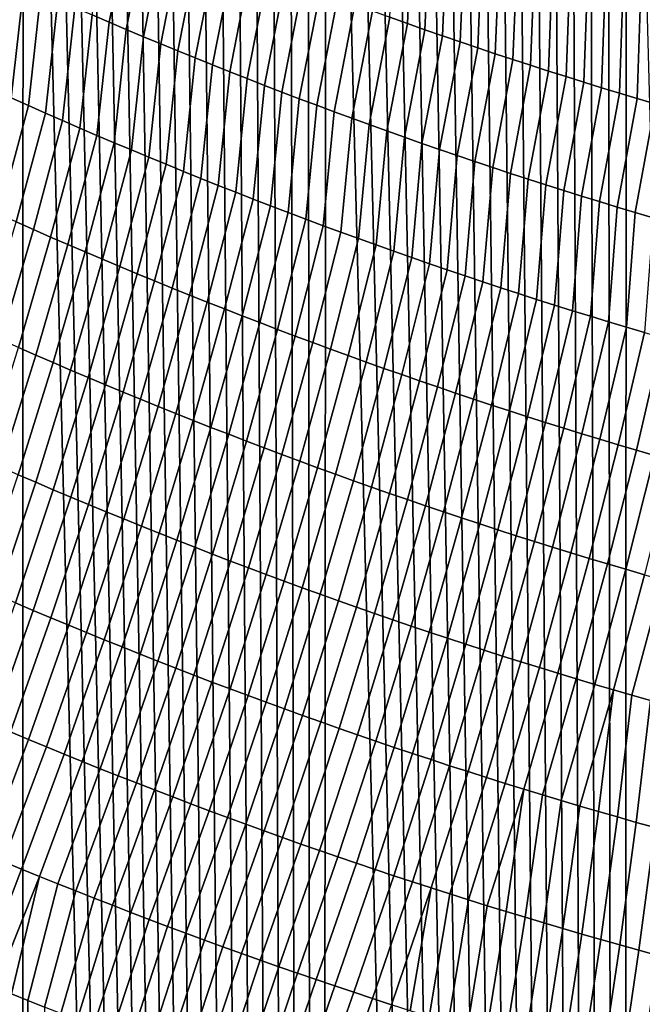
# Model space of a CAD drawing. Header units: metres. Extents: x -240 to 45, y -77 to 27.
# Tile 723 of 1056: x 10.8 to 12.7, y -31.07 to -28.07. Entities that reach past the tile are written whole.
import ezdxf

# ---------------------------------------------------------------- set-up
doc = ezdxf.new("R2010")
doc.units = ezdxf.units.M
doc.layers.add('solid_102011X2', color=7, linetype='CONTINUOUS')

msp = doc.modelspace()

# ---------------------------------------------------------------- linework, layer by layer
at = {"layer": 'solid_102011X2'}
for points in [[(10.800631, -60.200001, 119.664429), (10.811554, -26.593117, 119.669685), (10.762398, -26.564207, 119.645966)], [(10.800631, -60.200001, 119.664429), (11.711883, -60.200001, 120.0756), (10.860717, -26.621897, 119.693237), (10.811554, -26.593117, 119.669685)], [(11.711883, -60.200001, 120.0756), (10.909885, -26.650547, 119.716637), (10.860717, -26.621897, 119.693237)], [(11.711883, -60.200001, 120.0756), (10.959059, -26.679066, 119.739868), (10.909885, -26.650547, 119.716637)], [(11.711883, -60.200001, 120.0756), (11.008235, -26.707453, 119.762939), (10.959059, -26.679066, 119.739868)], [(11.711883, -60.200001, 120.0756), (11.057412, -26.73571, 119.785851), (11.008235, -26.707453, 119.762939)], [(11.711883, -60.200001, 120.0756), (11.10659, -26.763834, 119.808601), (11.057412, -26.73571, 119.785851)], [(11.711883, -60.200001, 120.0756), (11.155767, -26.791824, 119.831192), (11.10659, -26.763834, 119.808601)], [(11.711883, -60.200001, 120.0756), (11.204943, -26.819683, 119.853615), (11.155767, -26.791824, 119.831192)], [(11.711883, -60.200001, 120.0756), (11.254114, -26.847408, 119.875885), (11.204943, -26.819683, 119.853615)], [(11.711883, -60.200001, 120.0756), (11.303283, -26.875002, 119.897987), (11.254114, -26.847408, 119.875885)], [(11.711883, -60.200001, 120.0756), (11.357371, -26.905203, 119.922119), (11.303283, -26.875002, 119.897987)], [(11.711883, -60.200001, 120.0756), (11.411461, -26.935247, 119.94606), (11.357371, -26.905203, 119.922119)], [(11.711883, -60.200001, 120.0756), (11.46555, -26.965136, 119.969818), (11.411461, -26.935247, 119.94606)], [(11.711883, -60.200001, 120.0756), (11.519638, -26.994864, 119.993378), (11.46555, -26.965136, 119.969818)], [(11.711883, -60.200001, 120.0756), (11.573722, -27.024435, 120.016747), (11.519638, -26.994864, 119.993378)], [(11.711883, -60.200001, 120.0756), (11.627802, -27.053846, 120.039932), (11.573722, -27.024435, 120.016747)], [(11.711883, -60.200001, 120.0756), (11.681876, -27.083101, 120.06292), (11.627802, -27.053846, 120.039932)], [(11.711883, -60.200001, 120.0756), (11.735943, -27.112196, 120.085724), (11.681876, -27.083101, 120.06292)], [(11.711883, -60.200001, 120.0756), (12.642496, -60.200001, 120.440834), (11.790001, -27.14113, 120.108337), (11.735943, -27.112196, 120.085724)], [(12.642496, -60.200001, 120.440834), (11.844049, -27.169907, 120.130753), (11.790001, -27.14113, 120.108337)], [(12.642496, -60.200001, 120.440834), (11.898084, -27.198523, 120.152985), (11.844049, -27.169907, 120.130753)], [(12.642496, -60.200001, 120.440834), (11.952106, -27.226978, 120.175034), (11.898084, -27.198523, 120.152985)], [(12.642496, -60.200001, 120.440834), (12.006114, -27.255272, 120.196884), (11.952106, -27.226978, 120.175034)], [(12.642496, -60.200001, 120.440834), (12.060105, -27.283407, 120.218552), (12.006114, -27.255272, 120.196884)], [(12.642496, -60.200001, 120.440834), (12.114079, -27.31138, 120.240028), (12.060105, -27.283407, 120.218552)], [(12.642496, -60.200001, 120.440834), (12.168035, -27.339191, 120.261314), (12.114079, -27.31138, 120.240028)], [(12.642496, -60.200001, 120.440834), (12.221969, -27.366842, 120.282417), (12.168035, -27.339191, 120.261314)], [(12.642496, -60.200001, 120.440834), (12.275883, -27.394331, 120.303329), (12.221969, -27.366842, 120.282417)], [(12.642496, -60.200001, 120.440834), (12.32978, -27.421659, 120.324059), (12.275883, -27.394331, 120.303329)], [(12.642496, -60.200001, 120.440834), (12.383657, -27.448826, 120.344604), (12.32978, -27.421659, 120.324059)], [(12.642496, -60.200001, 120.440834), (12.437515, -27.475832, 120.36496), (12.383657, -27.448826, 120.344604)], [(12.642496, -60.200001, 120.440834), (12.491354, -27.502678, 120.385139), (12.437515, -27.475832, 120.36496)], [(12.642496, -60.200001, 120.440834), (12.545171, -27.529362, 120.405128), (12.491354, -27.502678, 120.385139)], [(12.642496, -60.200001, 120.440834), (12.598966, -27.555887, 120.424934), (12.545171, -27.529362, 120.405128)], [(12.642496, -60.200001, 120.440834), (12.652738, -27.582253, 120.444565), (12.598966, -27.555887, 120.424934)], [(12.642496, -60.200001, 120.440834), (13.590158, -60.200001, 120.759232), (12.706487, -27.608458, 120.464005), (12.652738, -27.582253, 120.444565)], [(11.138063, -27.749708, 82.561386), (11.07387, -28.073853, 82.758621), (11.02159, -28.051493, 82.781609), (11.085824, -27.727591, 82.583817)], [(11.999656, -27.742676, 82.032707), (11.984762, -28.07778, 82.220398), (11.931263, -28.058733, 82.240707), (11.946389, -27.723778, 82.052574)], [(11.190385, -27.771643, 82.539093), (11.126237, -28.096029, 82.735771), (11.07387, -28.073853, 82.758621), (11.138063, -27.749708, 82.561386)], [(12.052992, -27.761375, 82.01297), (12.038335, -28.09663, 82.200226), (11.984762, -28.07778, 82.220398), (11.999656, -27.742676, 82.032707)], [(12.106398, -27.779877, 81.99337), (12.091982, -28.11528, 82.180183), (12.038335, -28.09663, 82.200226), (12.052992, -27.761375, 82.01297)], [(11.242789, -27.793388, 82.516922), (11.178692, -28.118019, 82.713051), (11.126237, -28.096029, 82.735771), (11.190385, -27.771643, 82.539093)], [(12.159871, -27.798178, 81.9739), (12.145701, -28.13373, 82.160278), (12.091982, -28.11528, 82.180183), (12.106398, -27.779877, 81.99337)], [(11.295274, -27.814947, 82.494888), (11.231233, -28.139824, 82.69046), (11.178692, -28.118019, 82.713051), (11.242789, -27.793388, 82.516922)], [(11.347839, -27.836317, 82.472977), (11.283859, -28.161442, 82.667999), (11.231233, -28.139824, 82.69046), (11.295274, -27.814947, 82.494888)], [(12.213412, -27.816278, 81.954567), (12.199494, -28.151979, 82.140511), (12.145701, -28.13373, 82.160278), (12.159871, -27.798178, 81.9739)], [(12.267021, -27.834179, 81.935364), (12.253359, -28.170027, 82.12088), (12.199494, -28.151979, 82.140511), (12.213412, -27.816278, 81.954567)], [(11.400486, -27.857498, 82.451202), (11.336573, -28.182873, 82.645676), (11.283859, -28.161442, 82.667999), (11.347839, -27.836317, 82.472977)], [(12.320696, -27.851877, 81.916298), (12.307296, -28.187872, 82.101387), (12.253359, -28.170027, 82.12088), (12.267021, -27.834179, 81.935364)], [(12.374437, -27.869375, 81.897362), (12.361302, -28.205515, 82.082031), (12.307296, -28.187872, 82.101387), (12.320696, -27.851877, 81.916298)], [(11.453212, -27.878489, 82.429558), (11.38937, -28.204113, 82.623482), (11.336573, -28.182873, 82.645676), (11.400486, -27.857498, 82.451202)], [(11.506017, -27.89929, 82.408043), (11.442252, -28.225164, 82.601418), (11.38937, -28.204113, 82.623482), (11.453212, -27.878489, 82.429558)], [(12.428245, -27.886669, 81.878571), (12.41538, -28.222954, 82.062813), (12.361302, -28.205515, 82.082031), (12.374437, -27.869375, 81.897362)], [(11.558902, -27.919899, 82.386658), (11.495219, -28.246025, 82.579491), (11.442252, -28.225164, 82.601418), (11.506017, -27.89929, 82.408043)], [(12.482117, -27.903759, 81.859909), (12.469527, -28.240187, 82.043732), (12.41538, -28.222954, 82.062813), (12.428245, -27.886669, 81.878571)], [(12.536054, -27.920643, 81.841385), (12.523744, -28.257215, 82.024796), (12.469527, -28.240187, 82.043732), (12.482117, -27.903759, 81.859909)], [(10.813356, -27.96022, 82.874832), (10.774868, -28.305256, 83.04496), (10.722795, -28.281822, 83.069138), (10.761522, -27.936951, 82.89846)], [(11.611864, -27.940315, 82.36541), (11.548269, -28.266695, 82.557701), (11.495219, -28.246025, 82.579491), (11.558902, -27.919899, 82.386658)], [(11.664906, -27.960539, 82.344292), (11.601402, -28.287174, 82.536041), (11.548269, -28.266695, 82.557701), (11.611864, -27.940315, 82.36541)], [(12.590054, -27.937325, 81.82299), (12.57803, -28.274036, 82.005997), (12.523744, -28.257215, 82.024796), (12.536054, -27.920643, 81.841385)], [(12.644118, -27.953798, 81.804741), (12.632383, -28.290651, 81.987335), (12.57803, -28.274036, 82.005997), (12.590054, -27.937325, 81.82299)], [(10.865281, -27.983311, 82.851334), (10.827036, -28.328508, 83.020905), (10.774868, -28.305256, 83.04496), (10.813356, -27.96022, 82.874832)], [(11.718023, -27.980568, 82.323303), (11.654618, -28.307459, 82.514519), (11.601402, -28.287174, 82.536041), (11.664906, -27.960539, 82.344292)], [(12.698245, -27.970066, 81.786621), (12.686804, -28.30706, 81.968811), (12.632383, -28.290651, 81.987335), (12.644118, -27.953798, 81.804741)], [(12.752435, -27.986128, 81.768646), (12.741293, -28.323259, 81.950432), (12.686804, -28.30706, 81.968811), (12.698245, -27.970066, 81.786621)], [(10.917295, -28.00622, 82.827965), (10.8793, -28.351582, 82.996979), (10.827036, -28.328508, 83.020905), (10.865281, -27.983311, 82.851334)], [(11.771219, -28.000404, 82.30246), (11.707916, -28.327549, 82.493126), (11.654618, -28.307459, 82.514519), (11.718023, -27.980568, 82.323303)], [(11.824492, -28.020042, 82.281738), (11.761296, -28.347446, 82.471878), (11.707916, -28.327549, 82.493126), (11.771219, -28.000404, 82.30246)], [(10.969398, -28.028948, 82.804718), (10.931658, -28.374472, 82.973183), (10.8793, -28.351582, 82.996979), (10.917295, -28.00622, 82.827965)], [(11.02159, -28.051493, 82.781609), (10.984111, -28.397181, 82.949524), (10.931658, -28.374472, 82.973183), (10.969398, -28.028948, 82.804718)], [(11.877839, -28.039486, 82.261162), (11.814757, -28.367147, 82.45076), (11.761296, -28.347446, 82.471878), (11.824492, -28.020042, 82.281738)], [(11.07387, -28.073853, 82.758621), (11.036656, -28.419704, 82.925995), (10.984111, -28.397181, 82.949524), (11.02159, -28.051493, 82.781609)], [(11.931263, -28.058733, 82.240707), (11.868299, -28.386654, 82.429779), (11.814757, -28.367147, 82.45076), (11.877839, -28.039486, 82.261162)], [(11.984762, -28.07778, 82.220398), (11.921922, -28.405962, 82.408936), (11.868299, -28.386654, 82.429779), (11.931263, -28.058733, 82.240707)], [(11.126237, -28.096029, 82.735771), (11.089295, -28.442045, 82.902603), (11.036656, -28.419704, 82.925995), (11.07387, -28.073853, 82.758621)], [(12.038335, -28.09663, 82.200226), (11.975624, -28.425072, 82.388229), (11.921922, -28.405962, 82.408936), (11.984762, -28.07778, 82.220398)], [(11.178692, -28.118019, 82.713051), (11.142027, -28.464201, 82.879341), (11.089295, -28.442045, 82.902603), (11.126237, -28.096029, 82.735771)], [(11.231233, -28.139824, 82.69046), (11.194851, -28.48617, 82.856209), (11.142027, -28.464201, 82.879341), (11.178692, -28.118019, 82.713051)], [(12.091982, -28.11528, 82.180183), (12.029405, -28.443983, 82.367661), (11.975624, -28.425072, 82.388229), (12.038335, -28.09663, 82.200226)], [(12.145701, -28.13373, 82.160278), (12.083263, -28.462696, 82.347237), (12.029405, -28.443983, 82.367661), (12.091982, -28.11528, 82.180183)], [(11.283859, -28.161442, 82.667999), (11.247766, -28.50795, 82.833214), (11.194851, -28.48617, 82.856209), (11.231233, -28.139824, 82.69046)], [(12.199494, -28.151979, 82.140511), (12.1372, -28.481209, 82.326942), (12.083263, -28.462696, 82.347237), (12.145701, -28.13373, 82.160278)], [(12.253359, -28.170027, 82.12088), (12.191215, -28.499519, 82.306793), (12.1372, -28.481209, 82.326942), (12.199494, -28.151979, 82.140511)], [(11.336573, -28.182873, 82.645676), (11.300773, -28.529545, 82.810356), (11.247766, -28.50795, 82.833214), (11.283859, -28.161442, 82.667999)], [(11.38937, -28.204113, 82.623482), (11.353869, -28.550949, 82.787628), (11.300773, -28.529545, 82.810356), (11.336573, -28.182873, 82.645676)], [(12.307296, -28.187872, 82.101387), (12.245306, -28.51763, 82.286781), (12.191215, -28.499519, 82.306793), (12.253359, -28.170027, 82.12088)], [(11.442252, -28.225164, 82.601418), (11.407056, -28.572165, 82.765038), (11.353869, -28.550949, 82.787628), (11.38937, -28.204113, 82.623482)], [(12.361302, -28.205515, 82.082031), (12.299473, -28.535536, 82.266907), (12.245306, -28.51763, 82.286781), (12.307296, -28.187872, 82.101387)], [(12.41538, -28.222954, 82.062813), (12.353715, -28.55324, 82.247177), (12.299473, -28.535536, 82.266907), (12.361302, -28.205515, 82.082031)], [(11.495219, -28.246025, 82.579491), (11.460333, -28.593189, 82.742584), (11.407056, -28.572165, 82.765038), (11.442252, -28.225164, 82.601418)], [(12.469527, -28.240187, 82.043732), (12.408032, -28.57074, 82.227585), (12.353715, -28.55324, 82.247177), (12.41538, -28.222954, 82.062813)], [(12.523744, -28.257215, 82.024796), (12.462424, -28.588034, 82.208138), (12.408032, -28.57074, 82.227585), (12.469527, -28.240187, 82.043732)], [(11.548269, -28.266695, 82.557701), (11.513699, -28.614021, 82.720268), (11.460333, -28.593189, 82.742584), (11.495219, -28.246025, 82.579491)], [(11.601402, -28.287174, 82.536041), (11.567153, -28.634663, 82.69809), (11.513699, -28.614021, 82.720268), (11.548269, -28.266695, 82.557701)], [(12.57803, -28.274036, 82.005997), (12.516891, -28.605124, 82.188828), (12.462424, -28.588034, 82.208138), (12.523744, -28.257215, 82.024796)], [(12.632383, -28.290651, 81.987335), (12.571429, -28.622007, 82.169662), (12.516891, -28.605124, 82.188828), (12.57803, -28.274036, 82.005997)], [(11.654618, -28.307459, 82.514519), (11.620695, -28.655109, 82.676041), (11.567153, -28.634663, 82.69809), (11.601402, -28.287174, 82.536041)], [(12.686804, -28.30706, 81.968811), (12.62604, -28.638681, 82.150635), (12.571429, -28.622007, 82.169662), (12.632383, -28.290651, 81.987335)], [(10.685246, -28.63714, 83.220245), (10.774868, -28.305256, 83.04496), (10.827036, -28.328508, 83.020905), (10.737561, -28.660669, 83.195534)], [(10.737561, -28.660669, 83.195534), (10.827036, -28.328508, 83.020905), (10.8793, -28.351582, 82.996979), (10.789978, -28.684021, 83.170959)], [(11.707916, -28.327549, 82.493126), (11.674325, -28.675364, 82.654137), (11.620695, -28.655109, 82.676041), (11.654618, -28.307459, 82.514519)], [(11.761296, -28.347446, 82.471878), (11.728042, -28.695423, 82.63237), (11.674325, -28.675364, 82.654137), (11.707916, -28.327549, 82.493126)], [(12.741293, -28.323259, 81.950432), (12.680725, -28.655149, 82.131752), (12.62604, -28.638681, 82.150635), (12.686804, -28.30706, 81.968811)], [(12.795847, -28.339251, 81.93219), (12.73548, -28.67141, 82.113014), (12.680725, -28.655149, 82.131752), (12.741293, -28.323259, 81.950432)], [(10.789978, -28.684021, 83.170959), (10.8793, -28.351582, 82.996979), (10.931658, -28.374472, 82.973183), (10.842494, -28.70719, 83.146515)], [(11.814757, -28.367147, 82.45076), (11.781845, -28.715284, 82.610741), (11.728042, -28.695423, 82.63237), (11.761296, -28.347446, 82.471878)], [(10.842494, -28.70719, 83.146515), (10.931658, -28.374472, 82.973183), (10.984111, -28.397181, 82.949524), (10.895111, -28.730179, 83.1222)], [(11.868299, -28.386654, 82.429779), (11.835735, -28.734951, 82.589256), (11.781845, -28.715284, 82.610741), (11.814757, -28.367147, 82.45076)], [(11.921922, -28.405962, 82.408936), (11.88971, -28.754419, 82.567909), (11.835735, -28.734951, 82.589256), (11.868299, -28.386654, 82.429779)], [(10.895111, -28.730179, 83.1222), (10.984111, -28.397181, 82.949524), (11.036656, -28.419704, 82.925995), (10.947827, -28.752985, 83.098022)], [(10.947827, -28.752985, 83.098022), (11.036656, -28.419704, 82.925995), (11.089295, -28.442045, 82.902603), (11.000643, -28.775608, 83.073975)], [(11.975624, -28.425072, 82.388229), (11.943771, -28.773689, 82.5467), (11.88971, -28.754419, 82.567909), (11.921922, -28.405962, 82.408936)], [(11.000643, -28.775608, 83.073975), (11.089295, -28.442045, 82.902603), (11.142027, -28.464201, 82.879341), (11.053556, -28.798046, 83.050072)], [(12.029405, -28.443983, 82.367661), (11.997915, -28.792761, 82.525635), (11.943771, -28.773689, 82.5467), (11.975624, -28.425072, 82.388229)], [(12.083263, -28.462696, 82.347237), (12.052144, -28.81163, 82.504707), (11.997915, -28.792761, 82.525635), (12.029405, -28.443983, 82.367661)], [(11.053556, -28.798046, 83.050072), (11.142027, -28.464201, 82.879341), (11.194851, -28.48617, 82.856209), (11.106567, -28.820301, 83.026291)], [(12.1372, -28.481209, 82.326942), (12.106455, -28.830301, 82.483925), (12.052144, -28.81163, 82.504707), (12.083263, -28.462696, 82.347237)], [(12.191215, -28.499519, 82.306793), (12.16085, -28.84877, 82.46328), (12.106455, -28.830301, 82.483925), (12.1372, -28.481209, 82.326942)], [(11.106567, -28.820301, 83.026291), (11.194851, -28.48617, 82.856209), (11.247766, -28.50795, 82.833214), (11.159677, -28.842369, 83.002655)], [(11.159677, -28.842369, 83.002655), (11.247766, -28.50795, 82.833214), (11.300773, -28.529545, 82.810356), (11.212883, -28.864252, 82.979149)], [(12.245306, -28.51763, 82.286781), (12.215325, -28.867035, 82.44278), (12.16085, -28.84877, 82.46328), (12.191215, -28.499519, 82.306793)], [(11.212883, -28.864252, 82.979149), (11.300773, -28.529545, 82.810356), (11.353869, -28.550949, 82.787628), (11.266185, -28.885946, 82.955788)], [(12.299473, -28.535536, 82.266907), (12.269882, -28.885098, 82.422424), (12.215325, -28.867035, 82.44278), (12.245306, -28.51763, 82.286781)], [(12.353715, -28.55324, 82.247177), (12.324521, -28.902956, 82.402214), (12.269882, -28.885098, 82.422424), (12.299473, -28.535536, 82.266907)], [(11.266185, -28.885946, 82.955788), (11.353869, -28.550949, 82.787628), (11.407056, -28.572165, 82.765038), (11.319583, -28.907452, 82.932556)], [(11.319583, -28.907452, 82.932556), (11.407056, -28.572165, 82.765038), (11.460333, -28.593189, 82.742584), (11.373076, -28.928766, 82.90947)], [(12.408032, -28.57074, 82.227585), (12.379239, -28.92061, 82.382141), (12.324521, -28.902956, 82.402214), (12.353715, -28.55324, 82.247177)], [(12.462424, -28.588034, 82.208138), (12.434037, -28.938059, 82.362221), (12.379239, -28.92061, 82.382141), (12.408032, -28.57074, 82.227585)], [(11.373076, -28.928766, 82.90947), (11.460333, -28.593189, 82.742584), (11.513699, -28.614021, 82.720268), (11.426665, -28.949892, 82.886513)], [(12.516891, -28.605124, 82.188828), (12.488914, -28.955299, 82.342438), (12.434037, -28.938059, 82.362221), (12.462424, -28.588034, 82.208138)], [(11.426665, -28.949892, 82.886513), (11.513699, -28.614021, 82.720268), (11.567153, -28.634663, 82.69809), (11.480349, -28.970827, 82.863701)], [(11.480349, -28.970827, 82.863701), (11.567153, -28.634663, 82.69809), (11.620695, -28.655109, 82.676041), (11.534125, -28.99157, 82.841026)], [(12.571429, -28.622007, 82.169662), (12.54387, -28.972334, 82.322807), (12.488914, -28.955299, 82.342438), (12.516891, -28.605124, 82.188828)], [(12.62604, -28.638681, 82.150635), (12.598903, -28.989159, 82.303314), (12.54387, -28.972334, 82.322807), (12.571429, -28.622007, 82.169662)], [(11.534125, -28.99157, 82.841026), (11.620695, -28.655109, 82.676041), (11.674325, -28.675364, 82.654137), (11.587996, -29.012117, 82.818497)], [(12.680725, -28.655149, 82.131752), (12.654014, -29.005775, 82.283974), (12.598903, -28.989159, 82.303314), (12.62604, -28.638681, 82.150635)], [(12.73548, -28.67141, 82.113014), (12.709202, -29.022182, 82.264778), (12.654014, -29.005775, 82.283974), (12.680725, -28.655149, 82.131752)], [(10.691501, -29.021185, 83.330788), (10.789978, -28.684021, 83.170959), (10.842494, -28.70719, 83.146515), (10.744218, -29.04463, 83.305656)], [(11.587996, -29.012117, 82.818497), (11.674325, -28.675364, 82.654137), (11.728042, -28.695423, 82.63237), (11.641958, -29.032473, 82.796104)], [(10.744218, -29.04463, 83.305656), (10.842494, -28.70719, 83.146515), (10.895111, -28.730179, 83.1222), (10.797041, -29.067894, 83.28067)], [(11.641958, -29.032473, 82.796104), (11.728042, -28.695423, 82.63237), (11.781845, -28.715284, 82.610741), (11.696013, -29.052633, 82.773849)], [(11.696013, -29.052633, 82.773849), (11.781845, -28.715284, 82.610741), (11.835735, -28.734951, 82.589256), (11.750161, -29.072598, 82.75174)], [(10.797041, -29.067894, 83.28067), (10.895111, -28.730179, 83.1222), (10.947827, -28.752985, 83.098022), (10.84997, -29.090979, 83.255814)], [(10.84997, -29.090979, 83.255814), (10.947827, -28.752985, 83.098022), (11.000643, -28.775608, 83.073975), (10.903004, -29.11388, 83.231094)], [(11.750161, -29.072598, 82.75174), (11.835735, -28.734951, 82.589256), (11.88971, -28.754419, 82.567909), (11.804399, -29.092363, 82.729767)], [(11.804399, -29.092363, 82.729767), (11.88971, -28.754419, 82.567909), (11.943771, -28.773689, 82.5467), (11.858729, -29.111935, 82.707947)], [(10.903004, -29.11388, 83.231094), (11.000643, -28.775608, 83.073975), (11.053556, -28.798046, 83.050072), (10.956142, -29.1366, 83.206512)], [(11.858729, -29.111935, 82.707947), (11.943771, -28.773689, 82.5467), (11.997915, -28.792761, 82.525635), (11.913149, -29.131306, 82.686264)], [(10.956142, -29.1366, 83.206512), (11.053556, -28.798046, 83.050072), (11.106567, -28.820301, 83.026291), (11.009385, -29.159136, 83.182068)], [(11.913149, -29.131306, 82.686264), (11.997915, -28.792761, 82.525635), (12.052144, -28.81163, 82.504707), (11.967658, -29.150476, 82.664719)], [(11.967658, -29.150476, 82.664719), (12.052144, -28.81163, 82.504707), (12.106455, -28.830301, 82.483925), (12.022256, -29.169449, 82.643326)], [(11.009385, -29.159136, 83.182068), (11.106567, -28.820301, 83.026291), (11.159677, -28.842369, 83.002655), (11.062731, -29.181488, 83.157761)], [(11.062731, -29.181488, 83.157761), (11.159677, -28.842369, 83.002655), (11.212883, -28.864252, 82.979149), (11.11618, -29.203655, 83.133591)], [(12.022256, -29.169449, 82.643326), (12.106455, -28.830301, 82.483925), (12.16085, -28.84877, 82.46328), (12.076942, -29.188219, 82.62207)], [(11.11618, -29.203655, 83.133591), (11.212883, -28.864252, 82.979149), (11.266185, -28.885946, 82.955788), (11.169732, -29.225636, 83.109558)], [(12.076942, -29.188219, 82.62207), (12.16085, -28.84877, 82.46328), (12.215325, -28.867035, 82.44278), (12.131717, -29.206787, 82.600967)], [(12.131717, -29.206787, 82.600967), (12.215325, -28.867035, 82.44278), (12.269882, -28.885098, 82.422424), (12.186579, -29.225153, 82.580009)], [(11.169732, -29.225636, 83.109558), (11.266185, -28.885946, 82.955788), (11.319583, -28.907452, 82.932556), (11.223385, -29.247429, 83.085663)], [(12.186579, -29.225153, 82.580009), (12.269882, -28.885098, 82.422424), (12.324521, -28.902956, 82.402214), (12.241527, -29.243315, 82.559189)], [(12.241527, -29.243315, 82.559189), (12.324521, -28.902956, 82.402214), (12.379239, -28.92061, 82.382141), (12.29656, -29.261272, 82.538521)], [(11.223385, -29.247429, 83.085663), (11.319583, -28.907452, 82.932556), (11.373076, -28.928766, 82.90947), (11.27714, -29.269033, 83.061905)], [(11.27714, -29.269033, 83.061905), (11.373076, -28.928766, 82.90947), (11.426665, -28.949892, 82.886513), (11.330996, -29.290449, 83.038292)], [(12.29656, -29.261272, 82.538521), (12.379239, -28.92061, 82.382141), (12.434037, -28.938059, 82.362221), (12.35168, -29.279026, 82.518005)], [(11.330996, -29.290449, 83.038292), (11.426665, -28.949892, 82.886513), (11.480349, -28.970827, 82.863701), (11.384952, -29.311674, 83.014824)], [(12.35168, -29.279026, 82.518005), (12.434037, -28.938059, 82.362221), (12.488914, -28.955299, 82.342438), (12.406883, -29.296572, 82.497627)], [(12.406883, -29.296572, 82.497627), (12.488914, -28.955299, 82.342438), (12.54387, -28.972334, 82.322807), (12.462172, -29.31391, 82.477402)], [(11.384952, -29.311674, 83.014824), (11.480349, -28.970827, 82.863701), (11.534125, -28.99157, 82.841026), (11.439007, -29.332708, 82.991493)], [(11.439007, -29.332708, 82.991493), (11.534125, -28.99157, 82.841026), (11.587996, -29.012117, 82.818497), (11.493162, -29.35355, 82.9683)], [(12.462172, -29.31391, 82.477402), (12.54387, -28.972334, 82.322807), (12.598903, -28.989159, 82.303314), (12.517544, -29.331041, 82.457321)], [(12.517544, -29.331041, 82.457321), (12.598903, -28.989159, 82.303314), (12.654014, -29.005775, 82.283974), (12.572998, -29.347963, 82.437393)], [(11.493162, -29.35355, 82.9683), (11.587996, -29.012117, 82.818497), (11.641958, -29.032473, 82.796104), (11.547417, -29.374199, 82.945251)], [(12.572998, -29.347963, 82.437393), (12.654014, -29.005775, 82.283974), (12.709202, -29.022182, 82.264778), (12.628536, -29.364677, 82.417618)], [(12.628536, -29.364677, 82.417618), (12.709202, -29.022182, 82.264778), (12.764465, -29.03838, 82.245728), (12.684155, -29.38118, 82.397987)], [(11.547417, -29.374199, 82.945251), (11.641958, -29.032473, 82.796104), (11.696013, -29.052633, 82.773849), (11.601769, -29.394653, 82.922348)], [(11.601769, -29.394653, 82.922348), (11.696013, -29.052633, 82.773849), (11.750161, -29.072598, 82.75174), (11.656219, -29.414913, 82.89959)], [(12.684155, -29.38118, 82.397987), (12.764465, -29.03838, 82.245728), (12.819805, -29.054365, 82.226822), (12.739856, -29.39747, 82.37851)], [(10.689859, -29.409529, 83.424706), (10.797041, -29.067894, 83.28067), (10.84997, -29.090979, 83.255814), (10.743042, -29.432886, 83.399155)], [(11.656219, -29.414913, 82.89959), (11.750161, -29.072598, 82.75174), (11.804399, -29.092363, 82.729767), (11.710767, -29.434978, 82.876976)], [(10.743042, -29.432886, 83.399155), (10.84997, -29.090979, 83.255814), (10.903004, -29.11388, 83.231094), (10.796337, -29.456062, 83.373734)], [(10.796337, -29.456062, 83.373734), (10.903004, -29.11388, 83.231094), (10.956142, -29.1366, 83.206512), (10.849742, -29.479059, 83.34845)], [(11.710767, -29.434978, 82.876976), (11.804399, -29.092363, 82.729767), (11.858729, -29.111935, 82.707947), (11.765411, -29.454845, 82.8545)], [(11.765411, -29.454845, 82.8545), (11.858729, -29.111935, 82.707947), (11.913149, -29.131306, 82.686264), (11.820152, -29.474516, 82.832176)], [(10.849742, -29.479059, 83.34845), (10.956142, -29.1366, 83.206512), (11.009385, -29.159136, 83.182068), (10.903257, -29.501873, 83.323311)], [(11.820152, -29.474516, 82.832176), (11.913149, -29.131306, 82.686264), (11.967658, -29.150476, 82.664719), (11.874988, -29.493986, 82.809998)], [(10.903257, -29.501873, 83.323311), (11.009385, -29.159136, 83.182068), (11.062731, -29.181488, 83.157761), (10.956882, -29.524506, 83.298302)], [(11.874988, -29.493986, 82.809998), (11.967658, -29.150476, 82.664719), (12.022256, -29.169449, 82.643326), (11.929919, -29.513258, 82.787964)], [(11.929919, -29.513258, 82.787964), (12.022256, -29.169449, 82.643326), (12.076942, -29.188219, 82.62207), (11.984944, -29.53233, 82.766075)], [(10.956882, -29.524506, 83.298302), (11.062731, -29.181488, 83.157761), (11.11618, -29.203655, 83.133591), (11.010616, -29.546953, 83.273438)], [(11.010616, -29.546953, 83.273438), (11.11618, -29.203655, 83.133591), (11.169732, -29.225636, 83.109558), (11.06446, -29.569216, 83.248711)], [(11.984944, -29.53233, 82.766075), (12.076942, -29.188219, 82.62207), (12.131717, -29.206787, 82.600967), (12.040064, -29.551199, 82.744331)], [(11.06446, -29.569216, 83.248711), (11.169732, -29.225636, 83.109558), (11.223385, -29.247429, 83.085663), (11.11841, -29.591291, 83.224129)], [(12.040064, -29.551199, 82.744331), (12.131717, -29.206787, 82.600967), (12.186579, -29.225153, 82.580009), (12.095276, -29.569866, 82.72274)], [(12.095276, -29.569866, 82.72274), (12.186579, -29.225153, 82.580009), (12.241527, -29.243315, 82.559189), (12.15058, -29.588331, 82.701294)], [(11.11841, -29.591291, 83.224129), (11.223385, -29.247429, 83.085663), (11.27714, -29.269033, 83.061905), (11.172469, -29.613182, 83.199684)], [(12.15058, -29.588331, 82.701294), (12.241527, -29.243315, 82.559189), (12.29656, -29.261272, 82.538521), (12.205977, -29.606592, 82.68)], [(12.205977, -29.606592, 82.68), (12.29656, -29.261272, 82.538521), (12.35168, -29.279026, 82.518005), (12.261465, -29.624647, 82.658859)], [(11.172469, -29.613182, 83.199684), (11.27714, -29.269033, 83.061905), (11.330996, -29.290449, 83.038292), (11.226635, -29.634884, 83.175385)], [(11.226635, -29.634884, 83.175385), (11.330996, -29.290449, 83.038292), (11.384952, -29.311674, 83.014824), (11.280907, -29.656397, 83.15123)], [(12.261465, -29.624647, 82.658859), (12.35168, -29.279026, 82.518005), (12.406883, -29.296572, 82.497627), (12.317043, -29.642498, 82.637863)], [(12.317043, -29.642498, 82.637863), (12.406883, -29.296572, 82.497627), (12.462172, -29.31391, 82.477402), (12.372712, -29.660141, 82.61702)], [(11.280907, -29.656397, 83.15123), (11.384952, -29.311674, 83.014824), (11.439007, -29.332708, 82.991493), (11.335285, -29.677719, 83.127213)], [(12.372712, -29.660141, 82.61702), (12.462172, -29.31391, 82.477402), (12.517544, -29.331041, 82.457321), (12.428471, -29.677578, 82.596329)], [(11.335285, -29.677719, 83.127213), (11.439007, -29.332708, 82.991493), (11.493162, -29.35355, 82.9683), (11.389769, -29.698853, 83.10334)], [(11.389769, -29.698853, 83.10334), (11.493162, -29.35355, 82.9683), (11.547417, -29.374199, 82.945251), (11.444358, -29.719791, 83.079613)], [(12.428471, -29.677578, 82.596329), (12.517544, -29.331041, 82.457321), (12.572998, -29.347963, 82.437393), (12.484318, -29.694805, 82.575783)], [(12.484318, -29.694805, 82.575783), (12.572998, -29.347963, 82.437393), (12.628536, -29.364677, 82.417618), (12.540253, -29.711823, 82.555397)], [(11.444358, -29.719791, 83.079613), (11.547417, -29.374199, 82.945251), (11.601769, -29.394653, 82.922348), (11.499051, -29.74054, 83.05603)], [(12.540253, -29.711823, 82.555397), (12.628536, -29.364677, 82.417618), (12.684155, -29.38118, 82.397987), (12.596276, -29.728632, 82.535156)], [(12.596276, -29.728632, 82.535156), (12.684155, -29.38118, 82.397987), (12.739856, -29.39747, 82.37851), (12.652387, -29.745228, 82.515076)], [(11.499051, -29.74054, 83.05603), (11.601769, -29.394653, 82.922348), (11.656219, -29.414913, 82.89959), (11.553848, -29.761093, 83.0326)], [(11.553848, -29.761093, 83.0326), (11.656219, -29.414913, 82.89959), (11.710767, -29.434978, 82.876976), (11.608748, -29.781452, 83.009308)], [(12.652387, -29.745228, 82.515076), (12.739856, -29.39747, 82.37851), (12.795636, -29.413551, 82.359177), (12.708583, -29.761614, 82.495148)], [(11.608748, -29.781452, 83.009308), (11.710767, -29.434978, 82.876976), (11.765411, -29.454845, 82.8545), (11.663753, -29.801615, 82.986168)], [(10.68062, -29.801344, 83.501694), (10.796337, -29.456062, 83.373734), (10.849742, -29.479059, 83.34845), (10.734332, -29.824612, 83.475685)], [(11.663753, -29.801615, 82.986168), (11.765411, -29.454845, 82.8545), (11.820152, -29.474516, 82.832176), (11.718858, -29.821581, 82.963173)], [(11.718858, -29.821581, 82.963173), (11.820152, -29.474516, 82.832176), (11.874988, -29.493986, 82.809998), (11.774066, -29.841349, 82.940323)], [(10.734332, -29.824612, 83.475685), (10.849742, -29.479059, 83.34845), (10.903257, -29.501873, 83.323311), (10.788161, -29.8477, 83.449821)], [(10.788161, -29.8477, 83.449821), (10.903257, -29.501873, 83.323311), (10.956882, -29.524506, 83.298302), (10.842106, -29.870607, 83.424095)], [(11.774066, -29.841349, 82.940323), (11.874988, -29.493986, 82.809998), (11.929919, -29.513258, 82.787964), (11.829374, -29.860918, 82.917625)], [(10.842106, -29.870607, 83.424095), (10.956882, -29.524506, 83.298302), (11.010616, -29.546953, 83.273438), (10.896166, -29.893332, 83.398514)], [(11.829374, -29.860918, 82.917625), (11.929919, -29.513258, 82.787964), (11.984944, -29.53233, 82.766075), (11.884784, -29.880289, 82.895073)], [(11.884784, -29.880289, 82.895073), (11.984944, -29.53233, 82.766075), (12.040064, -29.551199, 82.744331), (11.940293, -29.899458, 82.872673)], [(10.896166, -29.893332, 83.398514), (11.010616, -29.546953, 83.273438), (11.06446, -29.569216, 83.248711), (10.950341, -29.915873, 83.37307)], [(11.940293, -29.899458, 82.872673), (12.040064, -29.551199, 82.744331), (12.095276, -29.569866, 82.72274), (11.995901, -29.918427, 82.850426)], [(10.950341, -29.915873, 83.37307), (11.06446, -29.569216, 83.248711), (11.11841, -29.591291, 83.224129), (11.004631, -29.938229, 83.347771)], [(11.004631, -29.938229, 83.347771), (11.11841, -29.591291, 83.224129), (11.172469, -29.613182, 83.199684), (11.059035, -29.9604, 83.322617)], [(11.995901, -29.918427, 82.850426), (12.095276, -29.569866, 82.72274), (12.15058, -29.588331, 82.701294), (12.051608, -29.937191, 82.828331)], [(12.051608, -29.937191, 82.828331), (12.15058, -29.588331, 82.701294), (12.205977, -29.606592, 82.68), (12.107413, -29.955753, 82.806381)], [(11.059035, -29.9604, 83.322617), (11.172469, -29.613182, 83.199684), (11.226635, -29.634884, 83.175385), (11.113552, -29.982384, 83.297607)], [(12.107413, -29.955753, 82.806381), (12.205977, -29.606592, 82.68), (12.261465, -29.624647, 82.658859), (12.163316, -29.974112, 82.784592)], [(12.163316, -29.974112, 82.784592), (12.261465, -29.624647, 82.658859), (12.317043, -29.642498, 82.637863), (12.219315, -29.992264, 82.762947)], [(11.113552, -29.982384, 83.297607), (11.226635, -29.634884, 83.175385), (11.280907, -29.656397, 83.15123), (11.168182, -30.004181, 83.272736)], [(11.168182, -30.004181, 83.272736), (11.280907, -29.656397, 83.15123), (11.335285, -29.677719, 83.127213), (11.222925, -30.025789, 83.248016)], [(12.219315, -29.992264, 82.762947), (12.317043, -29.642498, 82.637863), (12.372712, -29.660141, 82.61702), (12.275411, -30.010212, 82.741455)], [(11.222925, -30.025789, 83.248016), (11.335285, -29.677719, 83.127213), (11.389769, -29.698853, 83.10334), (11.27778, -30.047209, 83.223434)], [(12.275411, -30.010212, 82.741455), (12.372712, -29.660141, 82.61702), (12.428471, -29.677578, 82.596329), (12.331601, -30.027952, 82.720123)], [(12.331601, -30.027952, 82.720123), (12.428471, -29.677578, 82.596329), (12.484318, -29.694805, 82.575783), (12.387887, -30.045483, 82.698944)], [(11.27778, -30.047209, 83.223434), (11.389769, -29.698853, 83.10334), (11.444358, -29.719791, 83.079613), (11.332745, -30.068438, 83.199005)], [(12.387887, -30.045483, 82.698944), (12.484318, -29.694805, 82.575783), (12.540253, -29.711823, 82.555397), (12.444267, -30.062807, 82.677917)], [(12.444267, -30.062807, 82.677917), (12.540253, -29.711823, 82.555397), (12.596276, -29.728632, 82.535156), (12.500741, -30.07992, 82.657051)], [(11.332745, -30.068438, 83.199005), (11.444358, -29.719791, 83.079613), (11.499051, -29.74054, 83.05603), (11.387821, -30.089474, 83.174721)], [(11.387821, -30.089474, 83.174721), (11.499051, -29.74054, 83.05603), (11.553848, -29.761093, 83.0326), (11.443007, -30.110317, 83.150589)], [(12.500741, -30.07992, 82.657051), (12.596276, -29.728632, 82.535156), (12.652387, -29.745228, 82.515076), (12.557308, -30.096823, 82.636337)], [(12.557308, -30.096823, 82.636337), (12.652387, -29.745228, 82.515076), (12.708583, -29.761614, 82.495148), (12.613968, -30.113514, 82.615784)], [(11.443007, -30.110317, 83.150589), (11.553848, -29.761093, 83.0326), (11.608748, -29.781452, 83.009308), (11.498303, -30.130968, 83.126595)], [(12.613968, -30.113514, 82.615784), (12.708583, -29.761614, 82.495148), (12.764866, -29.777786, 82.475372), (12.670719, -30.129992, 82.595383)], [(12.670719, -30.129992, 82.595383), (12.764866, -29.777786, 82.475372), (12.821233, -29.793747, 82.45575), (12.727562, -30.146257, 82.575142)], [(11.498303, -30.130968, 83.126595), (11.608748, -29.781452, 83.009308), (11.663753, -29.801615, 82.986168), (11.553709, -30.151424, 83.10276)], [(11.553709, -30.151424, 83.10276), (11.663753, -29.801615, 82.986168), (11.718858, -29.821581, 82.963173), (11.609223, -30.171684, 83.079071)], [(11.609223, -30.171684, 83.079071), (11.718858, -29.821581, 82.963173), (11.774066, -29.841349, 82.940323), (11.664845, -30.191746, 83.055534)], [(10.664095, -30.195799, 83.561447), (10.788161, -29.8477, 83.449821), (10.842106, -29.870607, 83.424095), (10.718399, -30.218977, 83.534981)], [(11.664845, -30.191746, 83.055534), (11.774066, -29.841349, 82.940323), (11.829374, -29.860918, 82.917625), (11.720575, -30.211613, 83.032143)], [(11.720575, -30.211613, 83.032143), (11.829374, -29.860918, 82.917625), (11.884784, -29.880289, 82.895073), (11.776412, -30.231277, 83.008911)], [(10.718399, -30.218977, 83.534981), (10.842106, -29.870607, 83.424095), (10.896166, -29.893332, 83.398514), (10.772825, -30.241972, 83.508652)], [(10.772825, -30.241972, 83.508652), (10.896166, -29.893332, 83.398514), (10.950341, -29.915873, 83.37307), (10.827373, -30.264788, 83.482475)], [(11.776412, -30.231277, 83.008911), (11.884784, -29.880289, 82.895073), (11.940293, -29.899458, 82.872673), (11.832355, -30.250746, 82.985825)], [(10.827373, -30.264788, 83.482475), (10.950341, -29.915873, 83.37307), (11.004631, -29.938229, 83.347771), (10.882041, -30.287418, 83.456436)], [(11.832355, -30.250746, 82.985825), (11.940293, -29.899458, 82.872673), (11.995901, -29.918427, 82.850426), (11.888402, -30.270012, 82.962891)], [(11.888402, -30.270012, 82.962891), (11.995901, -29.918427, 82.850426), (12.051608, -29.937191, 82.828331), (11.944555, -30.289076, 82.940117)], [(10.882041, -30.287418, 83.456436), (11.004631, -29.938229, 83.347771), (11.059035, -29.9604, 83.322617), (10.93683, -30.309868, 83.430542)], [(11.944555, -30.289076, 82.940117), (12.051608, -29.937191, 82.828331), (12.107413, -29.955753, 82.806381), (12.000813, -30.307938, 82.917496)], [(12.000813, -30.307938, 82.917496), (12.107413, -29.955753, 82.806381), (12.163316, -29.974112, 82.784592), (12.057174, -30.326597, 82.895027)], [(10.93683, -30.309868, 83.430542), (11.059035, -29.9604, 83.322617), (11.113552, -29.982384, 83.297607), (10.991738, -30.33213, 83.404793)], [(10.991738, -30.33213, 83.404793), (11.113552, -29.982384, 83.297607), (11.168182, -30.004181, 83.272736), (11.046766, -30.354208, 83.379196)], [(12.057174, -30.326597, 82.895027), (12.163316, -29.974112, 82.784592), (12.219315, -29.992264, 82.762947), (12.113638, -30.345051, 82.872711)], [(11.046766, -30.354208, 83.379196), (11.168182, -30.004181, 83.272736), (11.222925, -30.025789, 83.248016), (11.101913, -30.376097, 83.353737)], [(12.113638, -30.345051, 82.872711), (12.219315, -29.992264, 82.762947), (12.275411, -30.010212, 82.741455), (12.170205, -30.363298, 82.850555)], [(12.170205, -30.363298, 82.850555), (12.275411, -30.010212, 82.741455), (12.331601, -30.027952, 82.720123), (12.226873, -30.381342, 82.828552)], [(11.101913, -30.376097, 83.353737), (11.222925, -30.025789, 83.248016), (11.27778, -30.047209, 83.223434), (11.157179, -30.397799, 83.32843)], [(11.157179, -30.397799, 83.32843), (11.27778, -30.047209, 83.223434), (11.332745, -30.068438, 83.199005), (11.212562, -30.419312, 83.303276)], [(12.226873, -30.381342, 82.828552), (12.331601, -30.027952, 82.720123), (12.387887, -30.045483, 82.698944), (12.283643, -30.399176, 82.806709)], [(12.283643, -30.399176, 82.806709), (12.387887, -30.045483, 82.698944), (12.444267, -30.062807, 82.677917), (12.340513, -30.416803, 82.785027)], [(11.212562, -30.419312, 83.303276), (11.332745, -30.068438, 83.199005), (11.387821, -30.089474, 83.174721), (11.268062, -30.440634, 83.278267)], [(12.340513, -30.416803, 82.785027), (12.444267, -30.062807, 82.677917), (12.500741, -30.07992, 82.657051), (12.397483, -30.434219, 82.763496)], [(11.268062, -30.440634, 83.278267), (11.387821, -30.089474, 83.174721), (11.443007, -30.110317, 83.150589), (11.323678, -30.461765, 83.253403)], [(12.397483, -30.434219, 82.763496), (12.500741, -30.07992, 82.657051), (12.557308, -30.096823, 82.636337), (12.454553, -30.451427, 82.742134)], [(12.454553, -30.451427, 82.742134), (12.557308, -30.096823, 82.636337), (12.613968, -30.113514, 82.615784), (12.511721, -30.468422, 82.720924)], [(11.323678, -30.461765, 83.253403), (11.443007, -30.110317, 83.150589), (11.498303, -30.130968, 83.126595), (11.379412, -30.482704, 83.228699)], [(11.379412, -30.482704, 83.228699), (11.498303, -30.130968, 83.126595), (11.553709, -30.151424, 83.10276), (11.43526, -30.503448, 83.20414)], [(12.568987, -30.485207, 82.699875), (12.511721, -30.468422, 82.720924), (12.613968, -30.113514, 82.615784)], [(12.62635, -30.501778, 82.678986), (12.568987, -30.485207, 82.699875), (12.613968, -30.113514, 82.615784), (12.670719, -30.129992, 82.595383)], [(12.68381, -30.518133, 82.658264), (12.62635, -30.501778, 82.678986), (12.670719, -30.129992, 82.595383), (12.727562, -30.146257, 82.575142)], [(11.43526, -30.503448, 83.20414), (11.553709, -30.151424, 83.10276), (11.609223, -30.171684, 83.079071), (11.491223, -30.524, 83.179733)], [(12.741365, -30.534275, 82.637703), (12.68381, -30.518133, 82.658264), (12.727562, -30.146257, 82.575142), (12.784494, -30.162308, 82.555054)], [(11.491223, -30.524, 83.179733), (11.609223, -30.171684, 83.079071), (11.664845, -30.191746, 83.055534), (11.547301, -30.544353, 83.155479)], [(11.547301, -30.544353, 83.155479), (11.664845, -30.191746, 83.055534), (11.720575, -30.211613, 83.032143), (11.603494, -30.564512, 83.131378)], [(11.603494, -30.564512, 83.131378), (11.720575, -30.211613, 83.032143), (11.776412, -30.231277, 83.008911), (11.6598, -30.584473, 83.107437)], [(10.640613, -30.592054, 83.603737), (10.772825, -30.241972, 83.508652), (10.827373, -30.264788, 83.482475), (10.69557, -30.615137, 83.57679)], [(11.6598, -30.584473, 83.107437), (11.776412, -30.231277, 83.008911), (11.832355, -30.250746, 82.985825), (11.716217, -30.604235, 83.083641)], [(11.716217, -30.604235, 83.083641), (11.832355, -30.250746, 82.985825), (11.888402, -30.270012, 82.962891), (11.772747, -30.623796, 83.060005)], [(10.69557, -30.615137, 83.57679), (10.827373, -30.264788, 83.482475), (10.882041, -30.287418, 83.456436), (10.750655, -30.638039, 83.549995)], [(10.750655, -30.638039, 83.549995), (10.882041, -30.287418, 83.456436), (10.93683, -30.309868, 83.430542), (10.805868, -30.660759, 83.523346)], [(11.772747, -30.623796, 83.060005), (11.888402, -30.270012, 82.962891), (11.944555, -30.289076, 82.940117), (11.829389, -30.643158, 83.036522)], [(11.829389, -30.643158, 83.036522), (11.944555, -30.289076, 82.940117), (12.000813, -30.307938, 82.917496), (11.886141, -30.662317, 83.013199)], [(10.805868, -30.660759, 83.523346), (10.93683, -30.309868, 83.430542), (10.991738, -30.33213, 83.404793), (10.861206, -30.683296, 83.496841)], [(11.886141, -30.662317, 83.013199), (12.000813, -30.307938, 82.917496), (12.057174, -30.326597, 82.895027), (11.943004, -30.681274, 82.990036)], [(10.861206, -30.683296, 83.496841), (10.991738, -30.33213, 83.404793), (11.046766, -30.354208, 83.379196), (10.916671, -30.705648, 83.470482)], [(11.943004, -30.681274, 82.990036), (12.057174, -30.326597, 82.895027), (12.113638, -30.345051, 82.872711), (11.999975, -30.700027, 82.967026)], [(11.999975, -30.700027, 82.967026), (12.113638, -30.345051, 82.872711), (12.170205, -30.363298, 82.850555), (12.057055, -30.718575, 82.944176)], [(10.916671, -30.705648, 83.470482), (11.046766, -30.354208, 83.379196), (11.101913, -30.376097, 83.353737), (10.972261, -30.727816, 83.444275)], [(10.972261, -30.727816, 83.444275), (11.101913, -30.376097, 83.353737), (11.157179, -30.397799, 83.32843), (11.027976, -30.749796, 83.418221)], [(12.057055, -30.718575, 82.944176), (12.170205, -30.363298, 82.850555), (12.226873, -30.381342, 82.828552), (12.114244, -30.736917, 82.921486)], [(11.027976, -30.749796, 83.418221), (11.157179, -30.397799, 83.32843), (11.212562, -30.419312, 83.303276), (11.083816, -30.771589, 83.392311)], [(12.114244, -30.736917, 82.921486), (12.226873, -30.381342, 82.828552), (12.283643, -30.399176, 82.806709), (12.171541, -30.755054, 82.898956)], [(12.171541, -30.755054, 82.898956), (12.283643, -30.399176, 82.806709), (12.340513, -30.416803, 82.785027), (12.228944, -30.772982, 82.876587)], [(11.083816, -30.771589, 83.392311), (11.212562, -30.419312, 83.303276), (11.268062, -30.440634, 83.278267), (11.139779, -30.793194, 83.366554)], [(12.286454, -30.790703, 82.854378), (12.228944, -30.772982, 82.876587), (12.340513, -30.416803, 82.785027)], [(12.344069, -30.808212, 82.832329), (12.286454, -30.790703, 82.854378), (12.340513, -30.416803, 82.785027), (12.397483, -30.434219, 82.763496)], [(12.40179, -30.825512, 82.810448), (12.344069, -30.808212, 82.832329), (12.397483, -30.434219, 82.763496), (12.454553, -30.451427, 82.742134)], [(11.139779, -30.793194, 83.366554), (11.268062, -30.440634, 83.278267), (11.323678, -30.461765, 83.253403), (11.195865, -30.814608, 83.34095)], [(11.195865, -30.814608, 83.34095), (11.323678, -30.461765, 83.253403), (11.379412, -30.482704, 83.228699), (11.252074, -30.835831, 83.315491)], [(12.459614, -30.842598, 82.788727), (12.40179, -30.825512, 82.810448), (12.454553, -30.451427, 82.742134), (12.511721, -30.468422, 82.720924)], [(12.517543, -30.859474, 82.767174), (12.459614, -30.842598, 82.788727), (12.511721, -30.468422, 82.720924), (12.568987, -30.485207, 82.699875)], [(11.252074, -30.835831, 83.315491), (11.379412, -30.482704, 83.228699), (11.43526, -30.503448, 83.20414), (11.308405, -30.856861, 83.290192)], [(12.575574, -30.876135, 82.745781), (12.517543, -30.859474, 82.767174), (12.568987, -30.485207, 82.699875), (12.62635, -30.501778, 82.678986)], [(11.308405, -30.856861, 83.290192), (11.43526, -30.503448, 83.20414), (11.491223, -30.524, 83.179733), (11.364859, -30.877699, 83.265045)], [(11.364859, -30.877699, 83.265045), (11.491223, -30.524, 83.179733), (11.547301, -30.544353, 83.155479), (11.421432, -30.898342, 83.240059)], [(12.633707, -30.892582, 82.724556), (12.575574, -30.876135, 82.745781), (12.62635, -30.501778, 82.678986), (12.68381, -30.518133, 82.658264)], [(12.691941, -30.908813, 82.703491), (12.633707, -30.892582, 82.724556), (12.68381, -30.518133, 82.658264), (12.741365, -30.534275, 82.637703)], [(11.421432, -30.898342, 83.240059), (11.547301, -30.544353, 83.155479), (11.603494, -30.564512, 83.131378), (11.478127, -30.918789, 83.215225)], [(12.750277, -30.924828, 82.682602), (12.691941, -30.908813, 82.703491), (12.741365, -30.534275, 82.637703), (12.799016, -30.550201, 82.617302)], [(11.478127, -30.918789, 83.215225), (11.603494, -30.564512, 83.131378), (11.6598, -30.584473, 83.107437), (11.534941, -30.939041, 83.190544)], [(11.534941, -30.939041, 83.190544), (11.6598, -30.584473, 83.107437), (11.716217, -30.604235, 83.083641), (11.591875, -30.959093, 83.166023)], [(11.591875, -30.959093, 83.166023), (11.716217, -30.604235, 83.083641), (11.772747, -30.623796, 83.060005), (11.648927, -30.978949, 83.141655)], [(10.805868, -30.660759, 83.523346), (10.675483, -31.001678, 83.596375), (10.62529, -30.980974, 83.621071), (10.750655, -30.638039, 83.549995)], [(11.648927, -30.978949, 83.141655), (11.772747, -30.623796, 83.060005), (11.829389, -30.643158, 83.036522), (11.706098, -30.998604, 83.117447)], [(11.706098, -30.998604, 83.117447), (11.829389, -30.643158, 83.036522), (11.886141, -30.662317, 83.013199), (11.763385, -31.018059, 83.093407)], [(10.861206, -30.683296, 83.496841), (10.725666, -31.022192, 83.571869), (10.675483, -31.001678, 83.596375), (10.805868, -30.660759, 83.523346)], [(11.763385, -31.018059, 83.093407), (11.886141, -30.662317, 83.013199), (11.943004, -30.681274, 82.990036), (11.820789, -31.03731, 83.069519)], [(10.861206, -30.683296, 83.496841), (10.775834, -31.042513, 83.547539), (10.725666, -31.022192, 83.571869)], [(10.916671, -30.705648, 83.470482), (10.825975, -31.062626, 83.523392), (10.775834, -31.042513, 83.547539), (10.861206, -30.683296, 83.496841)], [(10.972261, -30.727816, 83.444275), (10.87609, -31.082535, 83.499428), (10.825975, -31.062626, 83.523392), (10.916671, -30.705648, 83.470482)], [(11.820789, -31.03731, 83.069519), (11.943004, -30.681274, 82.990036), (11.999975, -30.700027, 82.967026), (11.878309, -31.05636, 83.045792)], [(11.878309, -31.05636, 83.045792), (11.999975, -30.700027, 82.967026), (12.057055, -30.718575, 82.944176), (11.935945, -31.075207, 83.022224)], [(11.027976, -30.749796, 83.418221), (10.926179, -31.102238, 83.475647), (10.87609, -31.082535, 83.499428), (10.972261, -30.727816, 83.444275)], [(11.993695, -31.093847, 82.998825), (11.935945, -31.075207, 83.022224), (12.057055, -30.718575, 82.944176)], [(12.051559, -31.112282, 82.975578), (11.993695, -31.093847, 82.998825), (12.057055, -30.718575, 82.944176), (12.114244, -30.736917, 82.921486)], [(12.109538, -31.13051, 82.952507), (12.051559, -31.112282, 82.975578), (12.114244, -30.736917, 82.921486), (12.171541, -30.755054, 82.898956)], [(11.083816, -30.771589, 83.392311), (10.976243, -31.121742, 83.452049), (10.926179, -31.102238, 83.475647), (11.027976, -30.749796, 83.418221)], [(12.167628, -31.148531, 82.929596), (12.109538, -31.13051, 82.952507), (12.171541, -30.755054, 82.898956), (12.228944, -30.772982, 82.876587)], [(11.139779, -30.793194, 83.366554), (11.026285, -31.141047, 83.428635), (10.976243, -31.121742, 83.452049), (11.083816, -30.771589, 83.392311)], [(11.195865, -30.814608, 83.34095), (11.082556, -31.162527, 83.402496), (11.026285, -31.141047, 83.428635), (11.139779, -30.793194, 83.366554)], [(12.225831, -31.166342, 82.906845), (12.167628, -31.148531, 82.929596), (12.228944, -30.772982, 82.876587), (12.286454, -30.790703, 82.854378)], [(12.284145, -31.183943, 82.884262), (12.225831, -31.166342, 82.906845), (12.286454, -30.790703, 82.854378), (12.344069, -30.808212, 82.832329)], [(11.252074, -30.835831, 83.315491), (11.138802, -31.183762, 83.376587), (11.082556, -31.162527, 83.402496), (11.195865, -30.814608, 83.34095)], [(12.342571, -31.201332, 82.861847), (12.284145, -31.183943, 82.884262), (12.344069, -30.808212, 82.832329), (12.40179, -30.825512, 82.810448)], [(12.401106, -31.21851, 82.8396), (12.342571, -31.201332, 82.861847), (12.40179, -30.825512, 82.810448), (12.459614, -30.842598, 82.788727)], [(11.308405, -30.856861, 83.290192), (11.195024, -31.204754, 83.350891), (11.138802, -31.183762, 83.376587), (11.252074, -30.835831, 83.315491)], [(11.364859, -30.877699, 83.265045), (11.251223, -31.225504, 83.325424), (11.195024, -31.204754, 83.350891), (11.308405, -30.856861, 83.290192)], [(12.459751, -31.235476, 82.81752), (12.401106, -31.21851, 82.8396), (12.459614, -30.842598, 82.788727), (12.517543, -30.859474, 82.767174)], [(12.518505, -31.252226, 82.795609), (12.459751, -31.235476, 82.81752), (12.517543, -30.859474, 82.767174), (12.575574, -30.876135, 82.745781)], [(11.421432, -30.898342, 83.240059), (11.307403, -31.246016, 83.300171), (11.251223, -31.225504, 83.325424), (11.364859, -30.877699, 83.265045)], [(12.577366, -31.268761, 82.773865), (12.518505, -31.252226, 82.795609), (12.575574, -30.876135, 82.745781), (12.633707, -30.892582, 82.724556)], [(11.478127, -30.918789, 83.215225), (11.363564, -31.266293, 83.275131), (11.307403, -31.246016, 83.300171), (11.421432, -30.898342, 83.240059)], [(11.534941, -30.939041, 83.190544), (11.419709, -31.286337, 83.250305), (11.363564, -31.266293, 83.275131), (11.478127, -30.918789, 83.215225)], [(12.636334, -31.28508, 82.752289), (12.577366, -31.268761, 82.773865), (12.633707, -30.892582, 82.724556), (12.691941, -30.908813, 82.703491)], [(12.695408, -31.301182, 82.730888), (12.636334, -31.28508, 82.752289), (12.691941, -30.908813, 82.703491), (12.750277, -30.924828, 82.682602)], [(11.591875, -30.959093, 83.166023), (11.475841, -31.306152, 83.225685), (11.419709, -31.286337, 83.250305), (11.534941, -30.939041, 83.190544)], [(12.754587, -31.317064, 82.709656), (12.695408, -31.301182, 82.730888), (12.750277, -30.924828, 82.682602), (12.80871, -30.940624, 82.661873)], [(11.648927, -30.978949, 83.141655), (11.53196, -31.325741, 83.201279), (11.475841, -31.306152, 83.225685), (11.591875, -30.959093, 83.166023)], [(11.706098, -30.998604, 83.117447), (11.588058, -31.345097, 83.177086), (11.53196, -31.325741, 83.201279), (11.648927, -30.978949, 83.141655)], [(11.763385, -31.018059, 83.093407), (11.64412, -31.364204, 83.153114), (11.588058, -31.345097, 83.177086), (11.706098, -30.998604, 83.117447)], [(11.820789, -31.03731, 83.069519), (11.70015, -31.38307, 83.129349), (11.64412, -31.364204, 83.153114), (11.763385, -31.018059, 83.093407)], [(11.878309, -31.05636, 83.045792), (11.756148, -31.401691, 83.105804), (11.70015, -31.38307, 83.129349), (11.820789, -31.03731, 83.069519)], [(9.911008, -60.200001, 83.991661), (10.775834, -31.042513, 83.547539), (10.825975, -31.062626, 83.523392), (10.800632, -60.200001, 83.535576)], [(10.800632, -60.200001, 83.535576), (10.825975, -31.062626, 83.523392), (10.87609, -31.082535, 83.499428)], [(11.935945, -31.075207, 83.022224), (11.812117, -31.420074, 83.082466), (11.756148, -31.401691, 83.105804), (11.878309, -31.05636, 83.045792)]]:
    msp.add_3dface(points, dxfattribs=at)

doc.saveas('drawing.dxf')
